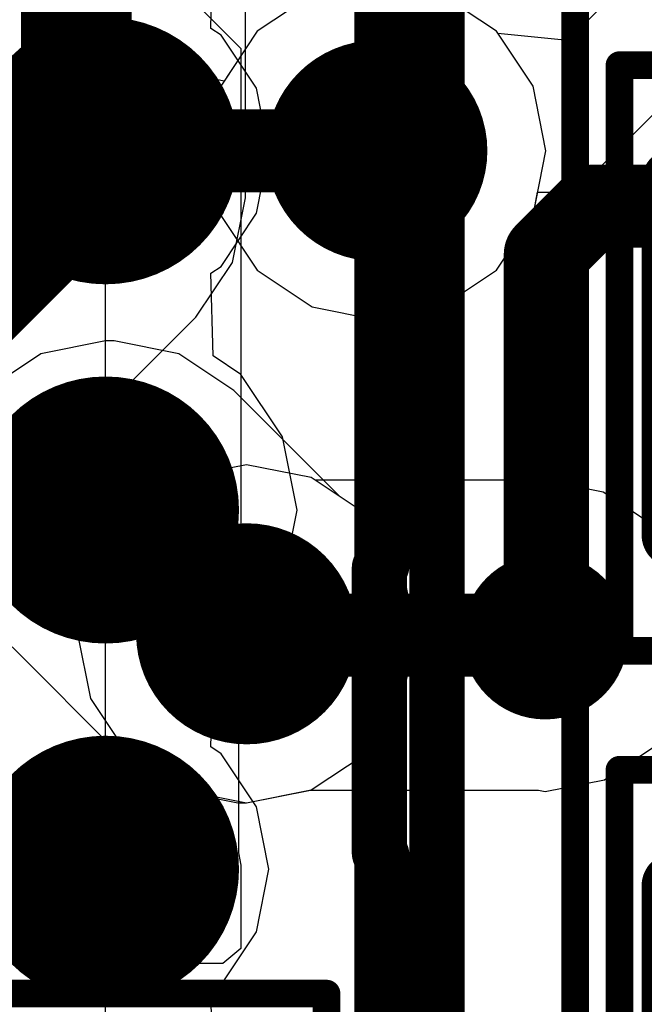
# Model space of a CAD drawing. Header units: millimetres. Extents: x -2 to 68, y -2 to 27.4.
# Tile 489 of 594: x 55.7 to 56.9, y 11 to 12.8. Entities that reach past the tile are written whole.
import ezdxf

# ---------------------------------------------------------------- set-up
doc = ezdxf.new("R2010")
doc.units = ezdxf.units.MM
for name, color, linetype in [('BottomLayer', 5, 'Continuous'), ('BottomPaste', 16, 'Continuous'), ('BottomSolder', 6, 'Continuous'), ('DrillGuide', 244, 'Continuous'), ('Mechanical10', 56, 'Continuous'), ('Mechanical13', 56, 'Continuous'), ('Mechanical15', 56, 'Continuous'), ('Mechanical6', 56, 'Continuous'), ('MidLayer1', 16, 'Continuous'), ('MidLayer2', 76, 'Continuous'), ('MidLayer3', 90, 'Continuous'), ('MidLayer4', 156, 'Continuous'), ('MidLayer5', 130, 'Continuous'), ('MidLayer6', 216, 'Continuous'), ('MidLayer7', 6, 'Continuous'), ('MidLayer8', 54, 'Continuous'), ('MultiLayer', 9, 'Continuous'), ('TopLayer', 1, 'Continuous'), ('TopPaste', 8, 'Continuous'), ('TopSolder', 216, 'Continuous'), ('ViaHoleLayer', 16, 'Continuous')]:
    doc.layers.add(name, color=color, linetype=linetype)

# ---------------------------------------------------------------- blocks, each defined once
blk = doc.blocks.new('SOT883_B_155')
at = {"layer": 'BottomLayer'}
for points, const_width in [([(-0.46874684, 0.2875025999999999, 1), (-0.4062476, 0.2875025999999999, 1)], 0.06249923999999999), ([(-0.29374592, 0.2875025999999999, 1), (-0.23124668, 0.2875025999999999, 1)], 0.06249923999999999), ([(0.21874988, 0.26250138, 1), (0.25625044, 0.26250138, 1)], 0.03750056), ([(0.44374816, 0.26250138, 1), (0.48124872, 0.26250138, 1)], 0.03750056), ([(-0.46874684, 0.16250412, 1), (-0.4062476, 0.16250412, 1)], 0.06249923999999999), ([(-0.29374592, 0.16250412, 1), (-0.23124668, 0.16250412, 1)], 0.06249923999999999), ([(-0.46874938, -0.16249904, 1), (-0.40625014, -0.16249904, 1)], 0.06249923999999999), ([(-0.29374846, -0.16249904, 1), (-0.23124922, -0.16249904, 1)], 0.06249923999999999), ([(-0.46874938, -0.28749752, 1), (-0.40625014, -0.28749752, 1)], 0.06249923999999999), ([(-0.29374846, -0.28749752, 1), (-0.23124922, -0.28749752, 1)], 0.06249923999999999), ([(0.21874988, -0.2624963, 1), (0.25625044, -0.2624963, 1)], 0.03750056), ([(0.44374816, -0.2624963, 1), (0.48124872, -0.2624963, 1)], 0.03750056)]:
    blk.add_lwpolyline(points, format="xyb", close=True, dxfattribs=dict(at, const_width=const_width))
for points in [[(-0.43749722, 0.35000184), (-0.43749722, 0.10000488), (-0.2624963, 0.35000184), (-0.2624963, 0.10000488)], [(-0.49999646, 0.2875025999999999), (-0.49999646, 0.16250412), (-0.19999706, 0.2875025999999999), (-0.19999706, 0.16250412)], [(0.23750016, -0.29999686), (0.46249844, -0.29999686), (0.23750016, 0.30000194), (0.46249844, 0.30000194)], [(0.1999996, -0.2624963), (0.499999, -0.2624963), (0.1999996, 0.26250138), (0.499999, 0.26250138)], [(-0.43749976, -0.0999998), (-0.43749976, -0.34999676), (-0.26249884, -0.0999998), (-0.26249884, -0.34999676)], [(-0.499999, -0.16249904), (-0.499999, -0.28749752), (-0.1999996, -0.16249904), (-0.1999996, -0.28749752)]]:
    blk.add_solid(points, dxfattribs=at)
at = {"layer": 'BottomPaste'}
for points, const_width in [([(-0.46874684, 0.2875025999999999, 1), (-0.4062476, 0.2875025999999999, 1)], 0.06249923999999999), ([(-0.29374592, 0.2875025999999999, 1), (-0.23124668, 0.2875025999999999, 1)], 0.06249923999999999), ([(0.21874988, 0.26250138, 1), (0.25625044, 0.26250138, 1)], 0.03750056), ([(0.44374816, 0.26250138, 1), (0.48124872, 0.26250138, 1)], 0.03750056), ([(-0.46874684, 0.16250412, 1), (-0.4062476, 0.16250412, 1)], 0.06249923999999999), ([(-0.29374592, 0.16250412, 1), (-0.23124668, 0.16250412, 1)], 0.06249923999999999), ([(-0.46874938, -0.16249904, 1), (-0.40625014, -0.16249904, 1)], 0.06249923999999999), ([(-0.29374846, -0.16249904, 1), (-0.23124922, -0.16249904, 1)], 0.06249923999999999), ([(-0.46874938, -0.28749752, 1), (-0.40625014, -0.28749752, 1)], 0.06249923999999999), ([(-0.29374846, -0.28749752, 1), (-0.23124922, -0.28749752, 1)], 0.06249923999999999), ([(0.21874988, -0.2624963, 1), (0.25625044, -0.2624963, 1)], 0.03750056), ([(0.44374816, -0.2624963, 1), (0.48124872, -0.2624963, 1)], 0.03750056)]:
    blk.add_lwpolyline(points, format="xyb", close=True, dxfattribs=dict(at, const_width=const_width))
for points in [[(-0.43749722, 0.35000184), (-0.43749722, 0.10000488), (-0.2624963, 0.35000184), (-0.2624963, 0.10000488)], [(-0.49999646, 0.2875025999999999), (-0.49999646, 0.16250412), (-0.19999706, 0.2875025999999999), (-0.19999706, 0.16250412)], [(0.23750016, -0.29999686), (0.46249844, -0.29999686), (0.23750016, 0.30000194), (0.46249844, 0.30000194)], [(0.1999996, -0.2624963), (0.499999, -0.2624963), (0.1999996, 0.26250138), (0.499999, 0.26250138)], [(-0.43749976, -0.0999998), (-0.43749976, -0.34999676), (-0.26249884, -0.0999998), (-0.26249884, -0.34999676)], [(-0.499999, -0.16249904), (-0.499999, -0.28749752), (-0.1999996, -0.16249904), (-0.1999996, -0.28749752)]]:
    blk.add_solid(points, dxfattribs=at)
at = {"layer": 'BottomSolder'}
for points, const_width in [([(-0.46874684, 0.2875025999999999, 1), (-0.4062476, 0.2875025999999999, 1)], 0.06249923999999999), ([(-0.29374592, 0.2875025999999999, 1), (-0.23124668, 0.2875025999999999, 1)], 0.06249923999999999), ([(0.1937512, 0.26250138, 1), (0.28124912, 0.26250138, 1)], 0.08750045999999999), ([(0.41874948, 0.26250138, 1), (0.5062474, 0.26250138, 1)], 0.08750045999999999), ([(-0.46874684, 0.16250412, 1), (-0.4062476, 0.16250412, 1)], 0.06249923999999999), ([(-0.29374592, 0.16250412, 1), (-0.23124668, 0.16250412, 1)], 0.06249923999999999), ([(-0.46874938, -0.16249904, 1), (-0.40625014, -0.16249904, 1)], 0.06249923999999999), ([(-0.29374846, -0.16249904, 1), (-0.23124922, -0.16249904, 1)], 0.06249923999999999), ([(0.1937512, -0.2624963, 1), (0.28124912, -0.2624963, 1)], 0.08750045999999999), ([(0.41874948, -0.2624963, 1), (0.5062474, -0.2624963, 1)], 0.08750045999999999), ([(-0.46874938, -0.28749752, 1), (-0.40625014, -0.28749752, 1)], 0.06249923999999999), ([(-0.29374846, -0.28749752, 1), (-0.23124922, -0.28749752, 1)], 0.06249923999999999)]:
    blk.add_lwpolyline(points, format="xyb", close=True, dxfattribs=dict(at, const_width=const_width))
for points in [[(-0.54999636, 0.0979297), (-0.14999716, 0.0979297), (-0.54999636, 0.3519297), (-0.14999716, 0.3519297)], [(-0.43749722, 0.35000184), (-0.43749722, 0.10000488), (-0.2624963, 0.35000184), (-0.2624963, 0.10000488)], [(0.23750016, -0.34999676), (0.46249844, -0.34999676), (0.23750016, 0.35000184), (0.46249844, 0.35000184)], [(-0.49999646, 0.2875025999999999), (-0.49999646, 0.16250412), (-0.19999706, 0.2875025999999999), (-0.19999706, 0.16250412)], [(0.1499997, -0.2624963), (0.5499989, -0.2624963), (0.1499997, 0.26250138), (0.5499989, 0.26250138)], [(-0.54999382, -0.35193478), (-0.14999462, -0.35193478), (-0.54999382, -0.09793478), (-0.14999462, -0.09793478)], [(-0.43749976, -0.0999998), (-0.43749976, -0.34999676), (-0.26249884, -0.0999998), (-0.26249884, -0.34999676)], [(-0.499999, -0.16249904), (-0.499999, -0.28749752), (-0.1999996, -0.16249904), (-0.1999996, -0.28749752)]]:
    blk.add_solid(points, dxfattribs=at)
at = {"layer": 'Mechanical10', "const_width": 0.0999998}
for points in [[(-0.50999898, 0.30999938), (0.51000152, 0.31000192)], [(-0.50999898, -0.30999684), (-0.50999898, 0.30999938)], [(0.51000152, 0.31000192), (0.51000406, -0.30999938)], [(-0.50999898, -0.30999684), (0.51000406, -0.30999938)]]:
    blk.add_lwpolyline(points, dxfattribs=at)
at = {"layer": 'Mechanical10', "const_width": 0.0499999}
for points in [[(-0.5349976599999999, 0.30999938, 1), (-0.4850003, 0.30999938, 1)], [(-0.5349976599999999, 0.30999938, 1), (-0.4850003, 0.30999938, 1)], [(0.48500284, 0.31000192, 1), (0.5350001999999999, 0.31000192, 1)], [(0.48500284, 0.31000192, 1), (0.5350001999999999, 0.31000192, 1)], [(-0.5349976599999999, -0.30999684, 1), (-0.4850003, -0.30999684, 1)], [(-0.5349976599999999, -0.30999684, 1), (-0.4850003, -0.30999684, 1)], [(0.4850053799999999, -0.30999938, 1), (0.53500274, -0.30999938, 1)], [(0.4850053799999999, -0.30999938, 1), (0.53500274, -0.30999938, 1)]]:
    blk.add_lwpolyline(points, format="xyb", close=True, dxfattribs=at)
at = {"layer": 'Mechanical10'}
blk.add_solid([(-0.50994056, 7.619999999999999e-06), (-0.12694412, 7.619999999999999e-06), (-0.50994056, 0.31000446), (-0.12694412, 0.31000446)], dxfattribs=at)
at = {"layer": 'Mechanical6', "const_width": 0.0499999}
for points in [[(-0.65000124, -0.44999656), (-0.65000124, 0.4500016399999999)], [(-0.65000124, 0.4500016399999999), (0.65000124, 0.4500016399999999)], [(0.65000124, -0.44999656), (0.65000124, 0.4500016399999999)], [(0, 0), (0, 0.2999994)], [(-0.29999686, 2.54e-06), (0, 0)], [(0, 0), (0.29999686, 2.54e-06)], [(0, -0.29999686), (0, 0)], [(-0.65000124, -0.44999656), (0.65000124, -0.44999656)]]:
    blk.add_lwpolyline(points, dxfattribs=at)
at = {"layer": 'Mechanical6'}
for points, const_width in [([(-0.66250058, 0.4500016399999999, 1), (-0.6375019, 0.4500016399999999, 1)], 0.02499868), ([(-0.66250058, 0.4500016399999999, 1), (-0.6375019, 0.4500016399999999, 1)], 0.02499868), ([(0.6375019, 0.4500016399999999, 1), (0.66250058, 0.4500016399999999, 1)], 0.02499868), ([(0.6375019, 0.4500016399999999, 1), (0.66250058, 0.4500016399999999, 1)], 0.02499868), ([(-0.01249934, 0.2999994, 1), (0.01249934, 0.2999994, 1)], 0.02499868), ([(0.1999996, 0, 1), (-0.1999996, 0, 1)], 0.0499999), ([(-0.3124962, 2.54e-06, 1), (-0.28749752, 2.54e-06, 1)], 0.02499868), ([(-0.21249894, 0, 1), (-0.18750026, 0, 1)], 0.02499868), ([(-0.01249934, 0, 1), (0.01249934, 0, 1)], 0.02499868), ([(-0.01249934, 0, 1), (0.01249934, 0, 1)], 0.02499868), ([(-0.01249934, 0, 1), (0.01249934, 0, 1)], 0.02499868), ([(-0.01249934, 0, 1), (0.01249934, 0, 1)], 0.02499868), ([(0.18750026, 0, 1), (0.21249894, 0, 1)], 0.02499868), ([(0.28749752, 2.54e-06, 1), (0.3124962, 2.54e-06, 1)], 0.02499868), ([(-0.01249934, -0.29999686, 1), (0.01249934, -0.29999686, 1)], 0.02499868), ([(-0.66250058, -0.44999656, 1), (-0.6375019, -0.44999656, 1)], 0.02499868), ([(-0.66250058, -0.44999656, 1), (-0.6375019, -0.44999656, 1)], 0.02499868), ([(0.6375019, -0.44999656, 1), (0.66250058, -0.44999656, 1)], 0.02499868), ([(0.6375019, -0.44999656, 1), (0.66250058, -0.44999656, 1)], 0.02499868)]:
    blk.add_lwpolyline(points, format="xyb", close=True, dxfattribs=dict(at, const_width=const_width))
blk = doc.blocks.new('MT53D512M32D2DS_053_WT_D_F_________1_168')
at = {"layer": 'Mechanical13', "const_width": 0.0999998}
blk.add_lwpolyline([(-4.99999762, 7.250000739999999), (-4.99999762, -7.250000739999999)], dxfattribs=at)
at = {"layer": 'Mechanical15', "const_width": 0.0499999}
blk.add_lwpolyline([(-5.24999966, 7.50000024), (-5.24999966, -7.50000024)], dxfattribs=at)
at = {"layer": 'TopLayer', "const_width": 0.13999972}
for points in [[(-4.46999868, 4.22500044, 1), (-4.329998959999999, 4.22500044, 1)], [(-4.46999868, 3.5749992, 1), (-4.329998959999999, 3.5749992, 1)], [(-4.46999868, 2.9250005, 1), (-4.329998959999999, 2.9250005, 1)]]:
    blk.add_lwpolyline(points, format="xyb", close=True, dxfattribs=at)
at = {"layer": 'TopPaste', "const_width": 0.13999972}
for points in [[(-4.46999868, 4.22500044, 1), (-4.329998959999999, 4.22500044, 1)], [(-4.46999868, 3.5749992, 1), (-4.329998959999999, 3.5749992, 1)], [(-4.46999868, 2.9250005, 1), (-4.329998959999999, 2.9250005, 1)]]:
    blk.add_lwpolyline(points, format="xyb", close=True, dxfattribs=at)
at = {"layer": 'TopSolder', "const_width": 0.24159972}
for points in [[(-4.52079868, 4.22500044, 1), (-4.27919896, 4.22500044, 1)], [(-4.52079868, 3.5749992, 1), (-4.27919896, 3.5749992, 1)], [(-4.52079868, 2.9250005, 1), (-4.27919896, 2.9250005, 1)]]:
    blk.add_lwpolyline(points, format="xyb", close=True, dxfattribs=at)
blk = doc.blocks.new('CAP_0201_B_342')
at = {"layer": 'BottomLayer', "const_width": 0.08059928}
for points in [[(-0.3896995, 0.08940038, 1), (-0.30910022, 0.08940038, 1)], [(-0.24090122, 0.08940038, 1), (-0.16030194, 0.08940038, 1)], [(0.16030194, 0.08940038, 1), (0.24090122, 0.08940038, 1)], [(0.30910022, 0.08940038, 1), (0.3896995, 0.08940038, 1)], [(-0.3896995, -0.08940038, 1), (-0.30910022, -0.08940038, 1)], [(-0.24090122, -0.08940038, 1), (-0.16030194, -0.08940038, 1)], [(0.16030194, -0.08940038, 1), (0.24090122, -0.08940038, 1)], [(0.30910022, -0.08940038, 1), (0.3896995, -0.08940038, 1)]]:
    blk.add_lwpolyline(points, format="xyb", close=True, dxfattribs=at)
at = {"layer": 'BottomLayer'}
for points in [[(-0.20060158, 0.16999966), (-0.34939986, 0.16999966), (-0.20060158, -0.16999966), (-0.34939986, -0.16999966)], [(0.20060158, -0.16999966), (0.34939986, -0.16999966), (0.20060158, 0.16999966), (0.34939986, 0.16999966)], [(-0.1200023, 0.08940038), (-0.4299991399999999, 0.08940038), (-0.1200023, -0.08940038), (-0.4299991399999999, -0.08940038)], [(0.1200023, -0.08940038), (0.4299991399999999, -0.08940038), (0.1200023, 0.08940038), (0.4299991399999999, 0.08940038)]]:
    blk.add_solid(points, dxfattribs=at)
at = {"layer": 'BottomPaste', "const_width": 0.08059928}
for points in [[(-0.3896995, 0.08940038, 1), (-0.30910022, 0.08940038, 1)], [(-0.24090122, 0.08940038, 1), (-0.16030194, 0.08940038, 1)], [(0.16030194, 0.08940038, 1), (0.24090122, 0.08940038, 1)], [(0.30910022, 0.08940038, 1), (0.3896995, 0.08940038, 1)], [(-0.3896995, -0.08940038, 1), (-0.30910022, -0.08940038, 1)], [(-0.24090122, -0.08940038, 1), (-0.16030194, -0.08940038, 1)], [(0.16030194, -0.08940038, 1), (0.24090122, -0.08940038, 1)], [(0.30910022, -0.08940038, 1), (0.3896995, -0.08940038, 1)]]:
    blk.add_lwpolyline(points, format="xyb", close=True, dxfattribs=at)
at = {"layer": 'BottomPaste'}
for points in [[(-0.20060158, 0.16999966), (-0.34939986, 0.16999966), (-0.20060158, -0.16999966), (-0.34939986, -0.16999966)], [(0.20060158, -0.16999966), (0.34939986, -0.16999966), (0.20060158, 0.16999966), (0.34939986, 0.16999966)], [(-0.1200023, 0.08940038), (-0.4299991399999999, 0.08940038), (-0.1200023, -0.08940038), (-0.4299991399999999, -0.08940038)], [(0.1200023, -0.08940038), (0.4299991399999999, -0.08940038), (0.1200023, 0.08940038), (0.4299991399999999, 0.08940038)]]:
    blk.add_solid(points, dxfattribs=at)
at = {"layer": 'BottomSolder', "const_width": 0.08059928}
for points in [[(-0.3896995, 0.08940038, 1), (-0.30910022, 0.08940038, 1)], [(-0.24090122, 0.08940038, 1), (-0.16030194, 0.08940038, 1)], [(0.16030194, 0.08940038, 1), (0.24090122, 0.08940038, 1)], [(0.30910022, 0.08940038, 1), (0.3896995, 0.08940038, 1)], [(-0.3896995, -0.08940038, 1), (-0.30910022, -0.08940038, 1)], [(-0.24090122, -0.08940038, 1), (-0.16030194, -0.08940038, 1)], [(0.16030194, -0.08940038, 1), (0.24090122, -0.08940038, 1)], [(0.30910022, -0.08940038, 1), (0.3896995, -0.08940038, 1)]]:
    blk.add_lwpolyline(points, format="xyb", close=True, dxfattribs=at)
at = {"layer": 'BottomSolder'}
for points in [[(-0.20060158, 0.16999966), (-0.34939986, 0.16999966), (-0.20060158, -0.16999966), (-0.34939986, -0.16999966)], [(0.20060158, -0.16999966), (0.34939986, -0.16999966), (0.20060158, 0.16999966), (0.34939986, 0.16999966)], [(-0.1200023, 0.08940038), (-0.4299991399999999, 0.08940038), (-0.1200023, -0.08940038), (-0.4299991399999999, -0.08940038)], [(0.1200023, -0.08940038), (0.4299991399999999, -0.08940038), (0.1200023, 0.08940038), (0.4299991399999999, 0.08940038)]]:
    blk.add_solid(points, dxfattribs=at)
at = {"layer": 'Mechanical10', "const_width": 0.11999976}
for points in [[(-0.31999936, 0.16999966), (-0.31999936, -0.16999966)], [(-0.31999936, 0.16999966), (0.31999936, 0.16999966)], [(0.31999936, 0.16999966), (0.31999936, -0.16999966)], [(-0.31999936, -0.16999966), (0.31999936, -0.16999966)]]:
    blk.add_lwpolyline(points, dxfattribs=at)
at = {"layer": 'Mechanical10', "const_width": 0.05999988}
for points in [[(-0.3499993, 0.16999966, 1), (-0.28999942, 0.16999966, 1)], [(-0.3499993, 0.16999966, 1), (-0.28999942, 0.16999966, 1)], [(0.28999942, 0.16999966, 1), (0.3499993, 0.16999966, 1)], [(0.28999942, 0.16999966, 1), (0.3499993, 0.16999966, 1)], [(-0.3499993, -0.16999966, 1), (-0.28999942, -0.16999966, 1)], [(-0.3499993, -0.16999966, 1), (-0.28999942, -0.16999966, 1)], [(0.28999942, -0.16999966, 1), (0.3499993, -0.16999966, 1)], [(0.28999942, -0.16999966, 1), (0.3499993, -0.16999966, 1)]]:
    blk.add_lwpolyline(points, format="xyb", close=True, dxfattribs=at)
at = {"layer": 'Mechanical6', "const_width": 0.0499999}
for points in [[(-0.5299989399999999, 0.26999946), (-0.5299989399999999, -0.26999946)], [(-0.5299989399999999, 0.26999946), (0.5299989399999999, 0.26999946)], [(0.5299989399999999, 0.26999946), (0.5299989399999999, -0.26999946)], [(0, 0.135001), (0, -0.135001)], [(-0.135001, 0), (0.135001, 0)], [(-0.5299989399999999, -0.26999946), (0.5299989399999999, -0.26999946)]]:
    blk.add_lwpolyline(points, dxfattribs=at)
at = {"layer": 'Mechanical6'}
for points, const_width in [([(-0.54249828, 0.26999946, 1), (-0.5174996, 0.26999946, 1)], 0.02499868), ([(-0.54249828, 0.26999946, 1), (-0.5174996, 0.26999946, 1)], 0.02499868), ([(0.5174996, 0.26999946, 1), (0.54249828, 0.26999946, 1)], 0.02499868), ([(0.5174996, 0.26999946, 1), (0.54249828, 0.26999946, 1)], 0.02499868), ([(-0.01249934, 0.135001, 1), (0.01249934, 0.135001, 1)], 0.02499868), ([(0.10130028, 0, 1), (-0.10130028, 0, 1)], 0.0499999), ([(-0.14750034, 0, 1), (-0.12250166, 0, 1)], 0.02499868), ([(-0.11379962, 0, 1), (-0.08880094, 0, 1)], 0.02499868), ([(0.08880094, 0, 1), (0.11379962, 0, 1)], 0.02499868), ([(0.12250166, 0, 1), (0.14750034, 0, 1)], 0.02499868), ([(-0.01249934, -0.135001, 1), (0.01249934, -0.135001, 1)], 0.02499868), ([(-0.54249828, -0.26999946, 1), (-0.5174996, -0.26999946, 1)], 0.02499868), ([(-0.54249828, -0.26999946, 1), (-0.5174996, -0.26999946, 1)], 0.02499868), ([(0.5174996, -0.26999946, 1), (0.54249828, -0.26999946, 1)], 0.02499868), ([(0.5174996, -0.26999946, 1), (0.54249828, -0.26999946, 1)], 0.02499868)]:
    blk.add_lwpolyline(points, format="xyb", close=True, dxfattribs=dict(at, const_width=const_width))
blk = doc.blocks.new('CAP_0201_B_349')
at = {"layer": 'BottomLayer', "const_width": 0.08059928}
for points in [[(-0.3896995, 0.08940038, 1), (-0.30910022, 0.08940038, 1)], [(-0.24090122, 0.08940038, 1), (-0.16030194, 0.08940038, 1)], [(0.16030194, 0.08940038, 1), (0.24090122, 0.08940038, 1)], [(0.30910022, 0.08940038, 1), (0.3896995, 0.08940038, 1)], [(-0.3896995, -0.08940038, 1), (-0.30910022, -0.08940038, 1)], [(-0.24090122, -0.08940038, 1), (-0.16030194, -0.08940038, 1)], [(0.16030194, -0.08940038, 1), (0.24090122, -0.08940038, 1)], [(0.30910022, -0.08940038, 1), (0.3896995, -0.08940038, 1)]]:
    blk.add_lwpolyline(points, format="xyb", close=True, dxfattribs=at)
at = {"layer": 'BottomLayer'}
for points in [[(-0.20060158, 0.16999966), (-0.34939986, 0.16999966), (-0.20060158, -0.16999966), (-0.34939986, -0.16999966)], [(0.20060158, -0.16999966), (0.34939986, -0.16999966), (0.20060158, 0.16999966), (0.34939986, 0.16999966)], [(-0.1200023, 0.08940038), (-0.4299991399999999, 0.08940038), (-0.1200023, -0.08940038), (-0.4299991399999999, -0.08940038)], [(0.1200023, -0.08940038), (0.4299991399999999, -0.08940038), (0.1200023, 0.08940038), (0.4299991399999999, 0.08940038)]]:
    blk.add_solid(points, dxfattribs=at)
at = {"layer": 'BottomPaste', "const_width": 0.08059928}
for points in [[(-0.3896995, 0.08940038, 1), (-0.30910022, 0.08940038, 1)], [(-0.24090122, 0.08940038, 1), (-0.16030194, 0.08940038, 1)], [(0.16030194, 0.08940038, 1), (0.24090122, 0.08940038, 1)], [(0.30910022, 0.08940038, 1), (0.3896995, 0.08940038, 1)], [(-0.3896995, -0.08940038, 1), (-0.30910022, -0.08940038, 1)], [(-0.24090122, -0.08940038, 1), (-0.16030194, -0.08940038, 1)], [(0.16030194, -0.08940038, 1), (0.24090122, -0.08940038, 1)], [(0.30910022, -0.08940038, 1), (0.3896995, -0.08940038, 1)]]:
    blk.add_lwpolyline(points, format="xyb", close=True, dxfattribs=at)
at = {"layer": 'BottomPaste'}
for points in [[(-0.20060158, 0.16999966), (-0.34939986, 0.16999966), (-0.20060158, -0.16999966), (-0.34939986, -0.16999966)], [(0.20060158, -0.16999966), (0.34939986, -0.16999966), (0.20060158, 0.16999966), (0.34939986, 0.16999966)], [(-0.1200023, 0.08940038), (-0.4299991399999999, 0.08940038), (-0.1200023, -0.08940038), (-0.4299991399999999, -0.08940038)], [(0.1200023, -0.08940038), (0.4299991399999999, -0.08940038), (0.1200023, 0.08940038), (0.4299991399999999, 0.08940038)]]:
    blk.add_solid(points, dxfattribs=at)
at = {"layer": 'BottomSolder', "const_width": 0.08059928}
for points in [[(-0.3896995, 0.08940038, 1), (-0.30910022, 0.08940038, 1)], [(-0.24090122, 0.08940038, 1), (-0.16030194, 0.08940038, 1)], [(0.16030194, 0.08940038, 1), (0.24090122, 0.08940038, 1)], [(0.30910022, 0.08940038, 1), (0.3896995, 0.08940038, 1)], [(-0.3896995, -0.08940038, 1), (-0.30910022, -0.08940038, 1)], [(-0.24090122, -0.08940038, 1), (-0.16030194, -0.08940038, 1)], [(0.16030194, -0.08940038, 1), (0.24090122, -0.08940038, 1)], [(0.30910022, -0.08940038, 1), (0.3896995, -0.08940038, 1)]]:
    blk.add_lwpolyline(points, format="xyb", close=True, dxfattribs=at)
at = {"layer": 'BottomSolder'}
for points in [[(-0.20060158, 0.16999966), (-0.34939986, 0.16999966), (-0.20060158, -0.16999966), (-0.34939986, -0.16999966)], [(0.20060158, -0.16999966), (0.34939986, -0.16999966), (0.20060158, 0.16999966), (0.34939986, 0.16999966)], [(-0.1200023, 0.08940038), (-0.4299991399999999, 0.08940038), (-0.1200023, -0.08940038), (-0.4299991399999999, -0.08940038)], [(0.1200023, -0.08940038), (0.4299991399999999, -0.08940038), (0.1200023, 0.08940038), (0.4299991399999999, 0.08940038)]]:
    blk.add_solid(points, dxfattribs=at)
at = {"layer": 'Mechanical10', "const_width": 0.11999976}
for points in [[(0.31999936, 0.16999966), (-0.31999936, 0.16999966)], [(-0.31999936, -0.16999966), (-0.31999936, 0.16999966)], [(0.31999936, -0.16999966), (0.31999936, 0.16999966)], [(0.31999936, -0.16999966), (-0.31999936, -0.16999966)]]:
    blk.add_lwpolyline(points, dxfattribs=at)
at = {"layer": 'Mechanical10', "const_width": 0.05999988}
for points in [[(-0.3499993, 0.16999966, 1), (-0.28999942, 0.16999966, 1)], [(-0.3499993, 0.16999966, 1), (-0.28999942, 0.16999966, 1)], [(0.28999942, 0.16999966, 1), (0.3499993, 0.16999966, 1)], [(0.28999942, 0.16999966, 1), (0.3499993, 0.16999966, 1)], [(-0.3499993, -0.16999966, 1), (-0.28999942, -0.16999966, 1)], [(-0.3499993, -0.16999966, 1), (-0.28999942, -0.16999966, 1)], [(0.28999942, -0.16999966, 1), (0.3499993, -0.16999966, 1)], [(0.28999942, -0.16999966, 1), (0.3499993, -0.16999966, 1)]]:
    blk.add_lwpolyline(points, format="xyb", close=True, dxfattribs=at)
at = {"layer": 'Mechanical6', "const_width": 0.0499999}
for points in [[(-0.5299989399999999, -0.26999946), (-0.5299989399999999, 0.26999946)], [(0.5299989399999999, 0.26999946), (-0.5299989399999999, 0.26999946)], [(0.5299989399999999, -0.26999946), (0.5299989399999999, 0.26999946)], [(0, -0.135001), (0, 0.135001)], [(0.135001, 0), (-0.135001, 0)], [(0.5299989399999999, -0.26999946), (-0.5299989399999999, -0.26999946)]]:
    blk.add_lwpolyline(points, dxfattribs=at)
at = {"layer": 'Mechanical6'}
for points, const_width in [([(-0.54249828, 0.26999946, 1), (-0.5174996, 0.26999946, 1)], 0.02499868), ([(-0.54249828, 0.26999946, 1), (-0.5174996, 0.26999946, 1)], 0.02499868), ([(0.5174996, 0.26999946, 1), (0.54249828, 0.26999946, 1)], 0.02499868), ([(0.5174996, 0.26999946, 1), (0.54249828, 0.26999946, 1)], 0.02499868), ([(-0.01249934, 0.135001, 1), (0.01249934, 0.135001, 1)], 0.02499868), ([(0.10130028, 0, 1), (-0.10130028, 0, 1)], 0.0499999), ([(-0.14750034, 0, 1), (-0.12250166, 0, 1)], 0.02499868), ([(-0.11379962, 0, 1), (-0.08880094, 0, 1)], 0.02499868), ([(0.08880094, 0, 1), (0.11379962, 0, 1)], 0.02499868), ([(0.12250166, 0, 1), (0.14750034, 0, 1)], 0.02499868), ([(-0.01249934, -0.135001, 1), (0.01249934, -0.135001, 1)], 0.02499868), ([(-0.54249828, -0.26999946, 1), (-0.5174996, -0.26999946, 1)], 0.02499868), ([(-0.54249828, -0.26999946, 1), (-0.5174996, -0.26999946, 1)], 0.02499868), ([(0.5174996, -0.26999946, 1), (0.54249828, -0.26999946, 1)], 0.02499868), ([(0.5174996, -0.26999946, 1), (0.54249828, -0.26999946, 1)], 0.02499868)]:
    blk.add_lwpolyline(points, format="xyb", close=True, dxfattribs=dict(at, const_width=const_width))

msp = doc.modelspace()

# ---------------------------------------------------------------- linework, layer by layer
at = {"layer": 'BottomLayer'}
for p, q in [((56.06010885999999, 12.84510512), (56.14510234, 12.7601091)), ((56.14510234, 12.7601091), (56.14510234, 11.84240964)), ((56.14510234, 11.84240964), (56.14071321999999, 11.82034466)), ((56.14071321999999, 11.82034466), (56.14071321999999, 11.30438938)), ((56.14071321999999, 11.30438938), (56.14510996, 11.2822863)), ((56.14510996, 11.2822863), (56.14510996, 11.13141538)), ((56.14510996, 11.13141538), (56.11249635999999, 11.1046514)), ((55.88750062, 11.1046514), (55.79483126, 11.08621862)), ((56.11249635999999, 11.1046514), (55.88750062, 11.1046514)), ((55.79483126, 11.08621862), (55.74224055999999, 11.05108026))]:
    msp.add_line(p, q, dxfattribs=at)
for points, const_width in [([(56.39999895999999, 11.82473378), (56.39999895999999, 12.86569182)], 0.0999998), ([(56.69560924, 12.38713042), (56.783478, 12.47499918)], 0.1499997), ([(56.783478, 12.47499918), (57.10000264, 12.47499918)], 0.1499997), ([(56.69560924, 11.69608278), (56.69560924, 12.38713042)], 0.1499997), ([(56.39560984, 11.82034466), (56.39999895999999, 11.82473378)], 0.0999998), ([(56.39560984, 11.30438938), (56.39560984, 11.82034466)], 0.0999998), ([(56.39560984, 11.30438938), (56.40000658, 11.29999264)], 0.0999998), ([(56.40000658, 10.3999919), (56.40000658, 11.29999264)], 0.0999998)]:
    msp.add_lwpolyline(points, dxfattribs=dict(at, const_width=const_width))
for points, const_width in [([(56.74597744, 12.47499918, 1), (56.82097856, 12.47499918, 1)], 0.07499858), ([(56.74597744, 12.47499918, 1), (56.82097856, 12.47499918, 1)], 0.07499858), ([(56.65810867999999, 12.38713042, 1), (56.73310979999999, 12.38713042, 1)], 0.07499858), ([(56.65810867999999, 12.38713042, 1), (56.73310979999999, 12.38713042, 1)], 0.07499858), ([(56.37061116, 11.82034466, 1), (56.42060852, 11.82034466, 1)], 0.0499999), ([(56.37061116, 11.82034466, 1), (56.42060852, 11.82034466, 1)], 0.0499999), ([(56.37500027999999, 11.82473378, 1), (56.42499763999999, 11.82473378, 1)], 0.0499999), ([(56.37500027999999, 11.82473378, 1), (56.42499763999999, 11.82473378, 1)], 0.0499999), ([(56.62061066, 11.69608278, 1), (56.77060782, 11.69608278, 1)], 0.1499997), ([(56.65810867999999, 11.69608278, 1), (56.73310979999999, 11.69608278, 1)], 0.07499858), ([(56.37061116, 11.30438938, 1), (56.42060852, 11.30438938, 1)], 0.0499999), ([(56.37061116, 11.30438938, 1), (56.42060852, 11.30438938, 1)], 0.0499999), ([(56.3750079, 11.29999264, 1), (56.42500526, 11.29999264, 1)], 0.0499999), ([(56.3750079, 11.29999264, 1), (56.42500526, 11.29999264, 1)], 0.0499999)]:
    msp.add_lwpolyline(points, format="xyb", close=True, dxfattribs=dict(at, const_width=const_width))
at = {"layer": 'DrillGuide'}
for points, const_width in [([(56.34099983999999, 12.57499644, 1), (56.44099963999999, 12.57499644, 1)], 0.0999998), ([(55.87500382, 12.57499644, 1), (55.92500118, 12.57499644, 1)], 0.0499999), ([(55.87500127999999, 11.92499774, 1), (55.92499863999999, 11.92499774, 1)], 0.0499999), ([(56.10535641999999, 11.7010053, 1), (56.20535622, 11.7010053, 1)], 0.0999998), ([(56.67061055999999, 11.69608278, 1), (56.72060791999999, 11.69608278, 1)], 0.0499999), ([(55.87500382, 11.2749965, 1), (55.92500118, 11.2749965, 1)], 0.0499999)]:
    msp.add_lwpolyline(points, format="xyb", close=True, dxfattribs=dict(at, const_width=const_width))
at = {"layer": 'MidLayer1'}
for p, q in [((55.89999996, 12.2308747), (55.7829466, 12.20759052)), ((55.91566922, 12.2308747), (55.89999996, 12.2308747)), ((55.91568192, 12.23087724), (55.91566922, 12.2308747)), ((56.03273528, 12.20759052), (55.91568192, 12.23087724)), ((55.7829466, 12.20759052), (55.68371134, 12.14128636)), ((56.13197054, 12.14128636), (56.03273528, 12.20759052)), ((56.32438824, 11.94886866), (56.13197054, 12.14128636)), ((56.37164494, 11.91729392), (56.32438824, 11.94886866)), ((56.4379491, 11.81805866), (56.37164494, 11.91729392)), ((56.46123328, 11.7010053), (56.4379491, 11.81805866)), ((56.4379491, 11.58395194), (56.46123328, 11.7010053)), ((55.73096804, 11.67713438), (55.92338573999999, 11.48471668)), ((56.37164494, 11.48471668), (56.4379491, 11.58395194)), ((55.92338573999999, 11.48471668), (56.02262099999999, 11.41841252)), ((56.27240968, 11.41841252), (56.37164494, 11.48471668)), ((56.02262099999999, 11.41841252), (56.13967435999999, 11.3951258)), ((56.15535632, 11.39512834), (56.27240968, 11.41841252)), ((56.13967435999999, 11.3951258), (56.13968705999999, 11.39512834)), ((56.13968705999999, 11.39512834), (56.15535632, 11.39512834))]:
    msp.add_line(p, q, dxfattribs=at)
for points, const_width in [([(56.29099994, 12.57499644, 1), (56.49099954, 12.57499644, 1)], 0.1999996), ([(55.82500391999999, 12.57499644, 1), (55.97500108, 12.57499644, 1)], 0.1499997), ([(55.86250194, 12.57499644, 1), (55.93750306, 12.57499644, 1)], 0.07499858), ([(56.35349918, 12.57499644, 1), (56.4285003, 12.57499644, 1)], 0.07499858), ([(55.82500138, 11.92499774, 1), (55.97499854, 11.92499774, 1)], 0.1499997), ([(55.85000006, 11.92499774, 1), (55.94999986, 11.92499774, 1)], 0.0999998), ([(55.86568201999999, 11.92499774, 1), (55.96568181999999, 11.92499774, 1)], 0.0999998), ([(55.86568201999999, 11.92499774, 1), (55.96568181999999, 11.92499774, 1)], 0.0999998), ([(56.05535652, 11.7010053, 1), (56.25535611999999, 11.7010053, 1)], 0.1999996), ([(56.08967446, 11.7010053, 1), (56.18967426, 11.7010053, 1)], 0.0999998), ([(56.08967446, 11.7010053, 1), (56.18967426, 11.7010053, 1)], 0.0999998), ([(56.10535641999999, 11.7010053, 1), (56.20535622, 11.7010053, 1)], 0.0999998), ([(55.82500391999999, 11.2749965, 1), (55.97500108, 11.2749965, 1)], 0.1499997), ([(55.86250194, 11.2749965, 1), (55.93750306, 11.2749965, 1)], 0.07499858), ([(55.84500387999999, 11.25749844, 1), (55.920005, 11.25749844, 1)], 0.07499858), ([(55.84500387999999, 11.25749844, 1), (55.920005, 11.25749844, 1)], 0.07499858)]:
    msp.add_lwpolyline(points, format="xyb", close=True, dxfattribs=dict(at, const_width=const_width))
for points, const_width in [([(55.9000025, 12.57499644), (56.39099974, 12.57499644)], 0.1499997), ([(55.89999996, 11.92499774), (55.91568192, 11.92499774)], 0.1999996), ([(55.91568192, 11.92499774), (56.13967435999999, 11.7010053)], 0.1999996), ([(56.13967435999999, 11.7010053), (56.15535632, 11.7010053)], 0.1999996), ([(55.88250444, 11.25749844), (55.9000025, 11.2749965)], 0.1499997), ([(55.37549757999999, 11.25749844), (55.88250444, 11.25749844)], 0.1499997)]:
    msp.add_lwpolyline(points, dxfattribs=dict(at, const_width=const_width))
at = {"layer": 'MidLayer2'}
for p, q in [((56.15535632, 12.00688226), (56.03830296, 11.98359808)), ((56.27240968, 11.98359808), (56.15535632, 12.00688226)), ((56.03830296, 11.98359808), (55.9390677, 11.91729392)), ((56.37164494, 11.91729392), (56.27240968, 11.98359808)), ((55.9390677, 11.91729392), (55.87276354, 11.81805866)), ((56.4379491, 11.81805866), (56.37164494, 11.91729392)), ((55.87276354, 11.81805866), (55.84947935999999, 11.7010053)), ((56.46123328, 11.7010053), (56.4379491, 11.81805866)), ((55.84947935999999, 11.7010053), (55.87276354, 11.58395194)), ((56.4379491, 11.58395194), (56.46123328, 11.7010053)), ((55.87276354, 11.58395194), (55.9390677, 11.48471668)), ((56.37164494, 11.48471668), (56.4379491, 11.58395194)), ((55.9390677, 11.48471668), (56.03830296, 11.41841252)), ((56.27240968, 11.41841252), (56.37164494, 11.48471668)), ((56.03830296, 11.41841252), (56.15535632, 11.39512834)), ((56.15535632, 11.39512834), (56.27240968, 11.41841252))]:
    msp.add_line(p, q, dxfattribs=at)
at = {"layer": 'MidLayer2', "const_width": 0.1999996}
for points in [[(56.29099994, 12.57499644, 1), (56.49099954, 12.57499644, 1)], [(56.05535652, 11.7010053, 1), (56.25535611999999, 11.7010053, 1)]]:
    msp.add_lwpolyline(points, format="xyb", close=True, dxfattribs=at)
at = {"layer": 'MidLayer3'}
for p, q in [((56.15535632, 12.00688226), (56.03830296, 11.98359808)), ((56.27240968, 11.98359808), (56.15535632, 12.00688226)), ((56.03830296, 11.98359808), (55.9390677, 11.91729392)), ((56.37164494, 11.91729392), (56.27240968, 11.98359808)), ((55.9390677, 11.91729392), (55.87276354, 11.81805866)), ((56.4379491, 11.81805866), (56.37164494, 11.91729392)), ((55.87276354, 11.81805866), (55.84947935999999, 11.7010053)), ((56.46123328, 11.7010053), (56.4379491, 11.81805866)), ((55.84947935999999, 11.7010053), (55.87276354, 11.58395194)), ((56.4379491, 11.58395194), (56.46123328, 11.7010053)), ((55.87276354, 11.58395194), (55.9390677, 11.48471668)), ((56.37164494, 11.48471668), (56.4379491, 11.58395194)), ((55.9390677, 11.48471668), (56.03830296, 11.41841252)), ((56.27240968, 11.41841252), (56.37164494, 11.48471668)), ((56.03830296, 11.41841252), (56.15535632, 11.39512834)), ((56.15535632, 11.39512834), (56.27240968, 11.41841252))]:
    msp.add_line(p, q, dxfattribs=at)
at = {"layer": 'MidLayer3', "const_width": 0.1999996}
for points in [[(56.29099994, 12.57499644, 1), (56.49099954, 12.57499644, 1)], [(56.05535652, 11.7010053, 1), (56.25535611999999, 11.7010053, 1)]]:
    msp.add_lwpolyline(points, format="xyb", close=True, dxfattribs=at)
at = {"layer": 'MidLayer4'}
for p, q in [((56.15535632, 12.00688226), (56.03830296, 11.98359808)), ((56.27240968, 11.98359808), (56.15535632, 12.00688226)), ((56.03830296, 11.98359808), (55.9390677, 11.91729392)), ((56.27939722, 11.97892956), (56.27240968, 11.98359808)), ((56.69314798, 11.97892956), (56.27939722, 11.97892956)), ((56.80044774, 11.95758594), (56.69314798, 11.97892956)), ((56.89141022, 11.89680628), (56.80044774, 11.95758594)), ((55.9390677, 11.91729392), (55.87276354, 11.81805866)), ((55.87276354, 11.81805866), (55.84947935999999, 11.7010053)), ((55.84947935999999, 11.7010053), (55.87276354, 11.58395194)), ((55.87276354, 11.58395194), (55.9390677, 11.48471668)), ((56.80290646, 11.43704088), (56.89387148, 11.49782054)), ((55.9390677, 11.48471668), (56.03830296, 11.41841252)), ((56.69560924, 11.41569726), (56.80290646, 11.43704088)), ((56.03830296, 11.41841252), (56.15535632, 11.39512834)), ((56.15535632, 11.39512834), (56.27113205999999, 11.41815852)), ((56.27113205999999, 11.41815852), (56.6832369, 11.41815852)), ((56.6832369, 11.41815852), (56.69560924, 11.41569726))]:
    msp.add_line(p, q, dxfattribs=at)
for points, const_width in [([(56.29099994, 12.57499644, 1), (56.49099954, 12.57499644, 1)], 0.1999996), ([(56.05535652, 11.7010053, 1), (56.25535611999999, 11.7010053, 1)], 0.1999996), ([(56.62061066, 11.69608278, 1), (56.77060782, 11.69608278, 1)], 0.1499997), ([(56.11785576, 11.7010053, 1), (56.19285688, 11.7010053, 1)], 0.07499858), ([(56.12031702, 11.69854404, 1), (56.19531814, 11.69854404, 1)], 0.07499858), ([(56.12031702, 11.69854404, 1), (56.19531814, 11.69854404, 1)], 0.07499858), ([(56.65564741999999, 11.69854404, 1), (56.73064854, 11.69854404, 1)], 0.07499858), ([(56.65564741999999, 11.69854404, 1), (56.73064854, 11.69854404, 1)], 0.07499858), ([(56.65810867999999, 11.69608278, 1), (56.73310979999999, 11.69608278, 1)], 0.07499858)]:
    msp.add_lwpolyline(points, format="xyb", close=True, dxfattribs=dict(at, const_width=const_width))
at = {"layer": 'MidLayer4', "const_width": 0.1499997}
for points in [[(56.15535632, 11.7010053), (56.15781758, 11.69854404)], [(56.15781758, 11.69854404), (56.69314798, 11.69854404)], [(56.69314798, 11.69854404), (56.69560924, 11.69608278)]]:
    msp.add_lwpolyline(points, dxfattribs=at)
at = {"layer": 'MidLayer5'}
for p, q in [((56.15535632, 12.00688226), (56.03830296, 11.98359808)), ((56.27240968, 11.98359808), (56.15535632, 12.00688226)), ((56.03830296, 11.98359808), (55.9390677, 11.91729392)), ((56.37164494, 11.91729392), (56.27240968, 11.98359808)), ((55.9390677, 11.91729392), (55.87276354, 11.81805866)), ((56.4379491, 11.81805866), (56.37164494, 11.91729392)), ((55.87276354, 11.81805866), (55.84947935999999, 11.7010053)), ((56.46123328, 11.7010053), (56.4379491, 11.81805866)), ((55.84947935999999, 11.7010053), (55.87276354, 11.58395194)), ((56.4379491, 11.58395194), (56.46123328, 11.7010053)), ((55.87276354, 11.58395194), (55.9390677, 11.48471668)), ((56.37164494, 11.48471668), (56.4379491, 11.58395194)), ((55.9390677, 11.48471668), (56.03830296, 11.41841252)), ((56.27240968, 11.41841252), (56.37164494, 11.48471668)), ((56.03830296, 11.41841252), (56.15535632, 11.39512834)), ((56.15535632, 11.39512834), (56.27240968, 11.41841252))]:
    msp.add_line(p, q, dxfattribs=at)
at = {"layer": 'MidLayer5', "const_width": 0.1999996}
for points in [[(56.29099994, 12.57499644, 1), (56.49099954, 12.57499644, 1)], [(56.05535652, 11.7010053, 1), (56.25535611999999, 11.7010053, 1)]]:
    msp.add_lwpolyline(points, format="xyb", close=True, dxfattribs=at)
at = {"layer": 'MidLayer6'}
for p, q in [((56.15306524, 12.49012996), (56.15306524, 12.87042638)), ((56.12978106, 12.3730639), (56.15306778, 12.49011726)), ((56.15306778, 12.49011726), (56.15306524, 12.49012996)), ((56.0634769, 12.27382864), (56.12978106, 12.3730639)), ((55.74835688, 11.95870862), (56.06346928, 12.27382356)), ((56.06346928, 12.27382356), (56.0634769, 12.27382864)), ((56.15535632, 12.00688226), (56.03830296, 11.98359808)), ((56.27240968, 11.98359808), (56.15535632, 12.00688226)), ((56.03830296, 11.98359808), (55.9390677, 11.91729392)), ((56.37164494, 11.91729392), (56.27240968, 11.98359808)), ((55.64912162, 11.89240446), (55.74835688, 11.95870862)), ((55.9390677, 11.91729392), (55.87276354, 11.81805866)), ((56.4379491, 11.81805866), (56.37164494, 11.91729392)), ((55.87276354, 11.81805866), (55.84947935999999, 11.7010053)), ((56.46123328, 11.7010053), (56.4379491, 11.81805866)), ((55.84947935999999, 11.7010053), (55.87276354, 11.58395194)), ((56.4379491, 11.58395194), (56.46123328, 11.7010053)), ((55.87276354, 11.58395194), (55.9390677, 11.48471668)), ((56.37164494, 11.48471668), (56.4379491, 11.58395194)), ((55.9390677, 11.48471668), (56.03830296, 11.41841252)), ((56.27240968, 11.41841252), (56.37164494, 11.48471668)), ((56.03830296, 11.41841252), (56.15535632, 11.39512834)), ((56.15535632, 11.39512834), (56.27240968, 11.41841252))]:
    msp.add_line(p, q, dxfattribs=at)
at = {"layer": 'MidLayer6', "const_width": 0.1999996}
for points in [[(55.84718828, 12.49011726), (55.84718828, 14.3878681)], [(55.53206826, 12.17499724), (55.84718828, 12.49011726)]]:
    msp.add_lwpolyline(points, dxfattribs=at)
at = {"layer": 'MidLayer6'}
for points, const_width in [([(56.29099994, 12.57499644, 1), (56.49099954, 12.57499644, 1)], 0.1999996), ([(55.79718838, 12.49011726, 1), (55.89718817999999, 12.49011726, 1)], 0.0999998), ([(55.79718838, 12.49011726, 1), (55.89718817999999, 12.49011726, 1)], 0.0999998), ([(56.05535652, 11.7010053, 1), (56.25535611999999, 11.7010053, 1)], 0.1999996)]:
    msp.add_lwpolyline(points, format="xyb", close=True, dxfattribs=dict(at, const_width=const_width))
at = {"layer": 'MidLayer7'}
for p, q in [((56.27394638, 12.85758922), (56.17471112, 12.79128506)), ((56.60728836, 12.79128506), (56.5080531, 12.85758922)), ((56.17471112, 12.79128506), (56.10840696, 12.6920498)), ((56.67359252, 12.6920498), (56.60728836, 12.79128506)), ((56.10840696, 12.6920498), (56.08512278, 12.57499644)), ((56.6968767, 12.57499644), (56.67359252, 12.6920498)), ((56.08512278, 12.57499644), (56.10840696, 12.45794308)), ((56.67359252, 12.45794308), (56.6968767, 12.57499644)), ((56.10840696, 12.45794308), (56.17471112, 12.35870782)), ((56.60728836, 12.35870782), (56.67359252, 12.45794308)), ((56.17471112, 12.35870782), (56.27394638, 12.29240366)), ((56.5080531, 12.29240366), (56.60728836, 12.35870782)), ((56.27394638, 12.29240366), (56.39099974, 12.26911948)), ((56.39099974, 12.26911948), (56.5080531, 12.29240366)), ((56.15535632, 12.00688226), (56.03830296, 11.98359808)), ((56.27240968, 11.98359808), (56.15535632, 12.00688226)), ((56.03830296, 11.98359808), (55.9390677, 11.91729392)), ((56.37164494, 11.91729392), (56.27240968, 11.98359808)), ((55.9390677, 11.91729392), (55.87276354, 11.81805866)), ((56.4379491, 11.81805866), (56.37164494, 11.91729392)), ((55.87276354, 11.81805866), (55.84947935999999, 11.7010053)), ((56.46123328, 11.7010053), (56.4379491, 11.81805866)), ((55.84947935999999, 11.7010053), (55.87276354, 11.58395194)), ((56.4379491, 11.58395194), (56.46123328, 11.7010053)), ((55.87276354, 11.58395194), (55.9390677, 11.48471668)), ((56.37164494, 11.48471668), (56.4379491, 11.58395194)), ((55.9390677, 11.48471668), (56.03830296, 11.41841252)), ((56.27240968, 11.41841252), (56.37164494, 11.48471668)), ((56.03830296, 11.41841252), (56.15535632, 11.39512834)), ((56.15535632, 11.39512834), (56.27240968, 11.41841252))]:
    msp.add_line(p, q, dxfattribs=at)
at = {"layer": 'MidLayer7', "const_width": 0.1999996}
for points in [[(56.29099994, 12.57499644, 1), (56.49099954, 12.57499644, 1)], [(56.05535652, 11.7010053, 1), (56.25535611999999, 11.7010053, 1)]]:
    msp.add_lwpolyline(points, format="xyb", close=True, dxfattribs=at)
at = {"layer": 'MidLayer8'}
for p, q in [((57.2499998, 13.28838592), (56.73639147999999, 12.7747776)), ((56.7500008, 12.5000004), (57.4999993, 13.2499989)), ((56.27394638, 12.85758922), (56.17471112, 12.79128506)), ((56.60728836, 12.79128506), (56.5080531, 12.85758922)), ((56.17471112, 12.79128506), (56.11442675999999, 12.70105664)), ((56.61000107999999, 12.78722614), (56.60728836, 12.79128506)), ((56.73639147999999, 12.7747776), (56.61000107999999, 12.78722614)), ((56.1000402, 12.70391922), (53.33418848, 12.70391922)), ((56.11442675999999, 12.70105664), (56.1000402, 12.70391922)), ((52.34395932, 12.5000004), (56.1000402, 12.5000004)), ((56.1000402, 12.5000004), (56.10840696, 12.45794308)), ((56.67359252, 12.45794308), (56.68195928, 12.5000004)), ((56.68195928, 12.5000004), (56.7500008, 12.5000004)), ((56.10840696, 12.45794308), (56.17471112, 12.35870782)), ((56.60728836, 12.35870782), (56.67359252, 12.45794308)), ((56.17471112, 12.35870782), (56.27394638, 12.29240366)), ((56.5080531, 12.29240366), (56.60728836, 12.35870782)), ((56.27394638, 12.29240366), (56.39099974, 12.26911948)), ((56.39099974, 12.26911948), (56.5080531, 12.29240366))]:
    msp.add_line(p, q, dxfattribs=at)
at = {"layer": 'MidLayer8', "const_width": 0.1999996}
for points in [[(56.29099994, 12.57499644, 1), (56.49099954, 12.57499644, 1)], [(56.05535652, 11.7010053, 1), (56.25535611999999, 11.7010053, 1)]]:
    msp.add_lwpolyline(points, format="xyb", close=True, dxfattribs=at)
at = {"layer": 'MultiLayer'}
for points, const_width in [([(56.29099994, 12.57499644, 1), (56.49099954, 12.57499644, 1)], 0.1999996), ([(55.82500391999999, 12.57499644, 1), (55.97500108, 12.57499644, 1)], 0.1499997), ([(55.82500138, 11.92499774, 1), (55.97499854, 11.92499774, 1)], 0.1499997), ([(56.05535652, 11.7010053, 1), (56.25535611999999, 11.7010053, 1)], 0.1999996), ([(56.62061066, 11.69608278, 1), (56.77060782, 11.69608278, 1)], 0.1499997), ([(55.82500391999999, 11.2749965, 1), (55.97500108, 11.2749965, 1)], 0.1499997)]:
    msp.add_lwpolyline(points, format="xyb", close=True, dxfattribs=dict(at, const_width=const_width))
at = {"layer": 'TopLayer'}
for p, q in [((55.89999996, 12.57499644), (54.76119857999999, 13.71379782)), ((56.09037042, 12.79657334), (56.094884, 12.94630126)), ((56.10907751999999, 12.784074), (56.09037042, 12.79657334)), ((56.17317442, 12.68814836), (56.10907751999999, 12.784074)), ((56.19568135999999, 12.57499644), (56.17317442, 12.68814836)), ((55.89999996, 7.090285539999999), (55.89999996, 12.57499644)), ((56.17317442, 12.46184452), (56.19568135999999, 12.57499644)), ((56.10907751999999, 12.36591888), (56.17317442, 12.46184452)), ((56.0903755, 12.35342208), (56.10907751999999, 12.36591888)), ((56.09488654, 12.20369162), (56.0903755, 12.35342208)), ((56.1451252, 12.17012298), (56.09488654, 12.20369162)), ((56.2202711, 12.0576594), (56.1451252, 12.17012298)), ((56.24665916, 11.92499774), (56.2202711, 12.0576594)), ((56.2202711, 11.79233608), (56.24665916, 11.92499774)), ((56.1451252, 11.6798725), (56.2202711, 11.79233608)), ((56.094884, 11.64630132), (56.1451252, 11.6798725)), ((56.09037042, 11.4965734), (56.094884, 11.64630132)), ((56.10907751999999, 11.48407406), (56.09037042, 11.4965734)), ((56.17317442, 11.38814842), (56.10907751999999, 11.48407406)), ((56.19568135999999, 11.2749965), (56.17317442, 11.38814842)), ((56.17317442, 11.16184458), (56.19568135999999, 11.2749965)), ((56.10907751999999, 11.06591894), (56.17317442, 11.16184458)), ((56.0903755, 11.05342214), (56.10907751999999, 11.06591894)), ((56.09488654, 10.90369168), (56.0903755, 11.05342214))]:
    msp.add_line(p, q, dxfattribs=at)
at = {"layer": 'TopLayer', "const_width": 0.1499997}
for points in [[(55.82500391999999, 12.57499644, 1), (55.97500108, 12.57499644, 1)], [(55.82500138, 11.92499774, 1), (55.97499854, 11.92499774, 1)], [(55.82500391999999, 11.2749965, 1), (55.97500108, 11.2749965, 1)]]:
    msp.add_lwpolyline(points, format="xyb", close=True, dxfattribs=at)
at = {"layer": 'ViaHoleLayer'}
for points, const_width in [([(56.34099983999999, 12.57499644, 1), (56.44099963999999, 12.57499644, 1)], 0.0999998), ([(55.87500382, 12.57499644, 1), (55.92500118, 12.57499644, 1)], 0.0499999), ([(55.87500127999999, 11.92499774, 1), (55.92499863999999, 11.92499774, 1)], 0.0499999), ([(56.10535641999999, 11.7010053, 1), (56.20535622, 11.7010053, 1)], 0.0999998), ([(56.67061055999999, 11.69608278, 1), (56.72060791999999, 11.69608278, 1)], 0.0499999), ([(55.87500382, 11.2749965, 1), (55.92500118, 11.2749965, 1)], 0.0499999)]:
    msp.add_lwpolyline(points, format="xyb", close=True, dxfattribs=dict(at, const_width=const_width))

# ---------------------------------------------------------------- block references
for name, p, rotation in [('MT53D512M32D2DS_053_WT_D_F_________1_168', (51.50000113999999, 15.49999694), 180), ('CAP_0201_B_342', (57.10000264, 12.19999846), 90), ('CAP_0201_B_349', (57.10000264, 10.92499974), 270)]:
    msp.add_blockref(name, p, dxfattribs=dict(rotation=rotation))
msp.add_blockref('SOT883_B_155', (55.65000045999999, 10.59999658))

doc.saveas('drawing.dxf')
